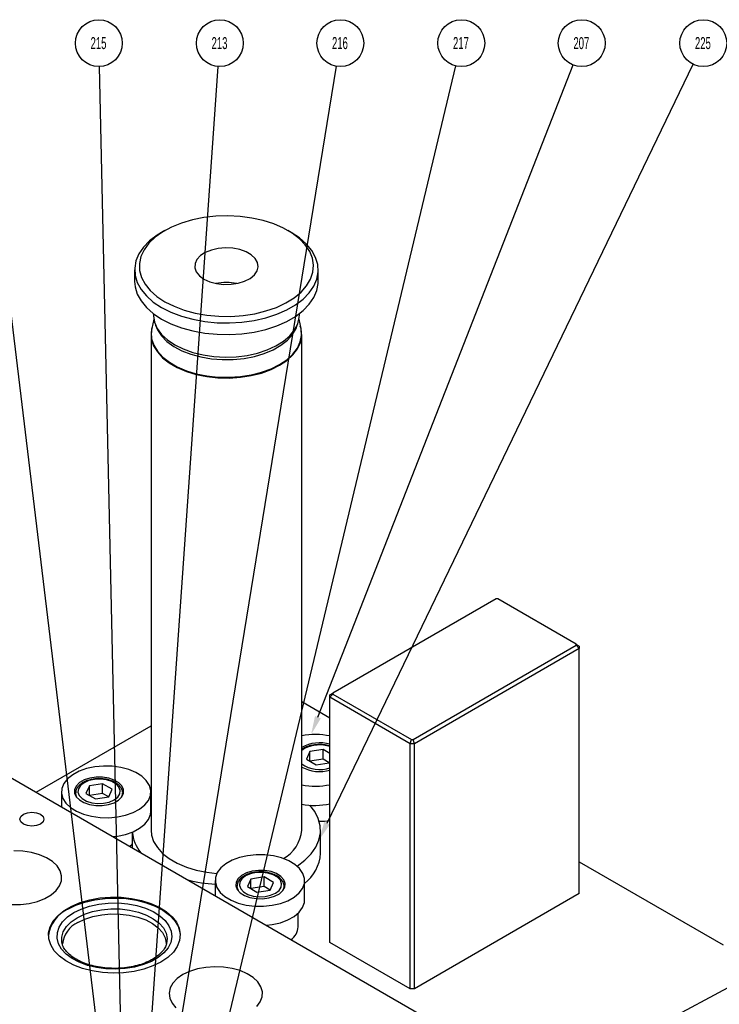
# Model space of a CAD drawing. Header units: inches. Extents: x 1880 to 2363, y -453 to -54.
# Tile 939 of 1056: x 2153 to 2159, y -421 to -413. Entities that reach past the tile are written whole.
import ezdxf

# ---------------------------------------------------------------- set-up
doc = ezdxf.new("R2010")
doc.units = ezdxf.units.IN
doc.header["$LTSCALE"] = 0.5
doc.header["$MEASUREMENT"] = 0
for name, color, linetype in [('DSS-M-S', 53, 'Continuous'), ('DST-M-S', 53, 'Continuous'), ('PAD-M-S', 135, 'Continuous'), ('SID-M-S', 105, 'Continuous'), ('SVF-M-S', 8, 'Continuous')]:
    doc.layers.add(name, color=color, linetype=linetype)
doc.styles.add('SLDTEXTSTYLE0', font='TXT', dxfattribs={"width": 0.595745})

msp = doc.modelspace()

# ---------------------------------------------------------------- linework, layer by layer
at = {"layer": 'DSS-M-S', "linetype": 'Continuous', "lineweight": 25}
for p, q in [((2154.76174, -414.7836), (2154.66026, -414.78667)), ((2154.86296, -414.78872), (2154.76174, -414.7836)), ((2154.3739, -414.84359), (2154.29066, -414.87724)), ((2154.46444, -414.81696), (2154.3739, -414.84359)), ((2154.56052, -414.79787), (2154.46444, -414.81696)), ((2154.66026, -414.78667), (2154.56052, -414.79787)), ((2154.96197, -414.80191), (2154.86296, -414.78872)), ((2155.05684, -414.82293), (2154.96197, -414.80191)), ((2155.14571, -414.85137), (2155.05684, -414.82293)), ((2155.22686, -414.88667), (2155.14571, -414.85137)), ((2154.17039, -414.94488), (2154.10707, -414.99308)), ((2154.21635, -414.91725), (2154.1524, -414.96283)), ((2154.20608, -414.92282), (2154.17039, -414.94488)), ((2154.23392, -414.90674), (2154.20608, -414.92282)), ((2154.29066, -414.87724), (2154.21635, -414.91725)), ((2155.29872, -414.92815), (2155.22686, -414.88667)), ((2155.29197, -414.92282), (2155.26413, -414.90674)), ((2155.36075, -414.96836), (2155.29197, -414.92282)), ((2155.35987, -414.975), (2155.29872, -414.92815)), ((2154.10707, -414.99308), (2154.05572, -415.04581)), ((2154.10006, -415.01312), (2154.06036, -415.06711)), ((2154.1524, -414.96283), (2154.10006, -415.01312)), ((2155.40913, -415.02631), (2155.35987, -414.975)), ((2155.41821, -415.01894), (2155.36075, -414.96836)), ((2155.44555, -415.08107), (2155.40913, -415.02631)), ((2155.46322, -415.07356), (2155.41821, -415.01894)), ((2154.01728, -415.10208), (2153.99247, -415.16085)), ((2154.05572, -415.04581), (2154.01728, -415.10208)), ((2154.06036, -415.06711), (2154.03406, -415.12378)), ((2154.57252, -415.08951), (2154.53154, -415.11609)), ((2154.62302, -415.0691), (2154.57252, -415.08951)), ((2154.68031, -415.05596), (2154.62302, -415.0691)), ((2154.7413, -415.0508), (2154.68031, -415.05596)), ((2154.80271, -415.0539), (2154.7413, -415.0508)), ((2154.86123, -415.06509), (2154.80271, -415.0539)), ((2154.9137, -415.08378), (2154.86123, -415.06509)), ((2154.95729, -415.10894), (2154.9137, -415.08378)), ((2154.98965, -415.13923), (2154.95729, -415.10894)), ((2155.4684, -415.13823), (2155.44555, -415.08107)), ((2155.49491, -415.13122), (2155.46322, -415.07356)), ((2153.99247, -415.16085), (2153.98176, -415.22102)), ((2154.03406, -415.12378), (2154.02168, -415.182)), ((2154.02168, -415.182), (2154.02345, -415.24065)), ((2154.48633, -415.18179), (2154.48454, -415.21736)), ((2154.50228, -415.14742), (2154.48633, -415.18179)), ((2154.53154, -415.11609), (2154.50228, -415.14742)), ((2155.00904, -415.17301), (2154.98965, -415.13923)), ((2155.01441, -415.20846), (2155.00904, -415.17301)), ((2155.47726, -415.19667), (2155.4684, -415.13823)), ((2155.47194, -415.25525), (2155.47726, -415.19667)), ((2155.51272, -415.19083), (2155.49491, -415.13122)), ((2155.51629, -415.25128), (2155.51272, -415.19083)), ((2153.98131, -415.23615), (2153.98131, -415.33259)), ((2153.98176, -415.22102), (2153.98533, -415.28147)), ((2154.02345, -415.24065), (2154.03935, -415.29859)), ((2154.48454, -415.21736), (2154.497, -415.25221)), ((2154.497, -415.25221), (2154.52305, -415.28447)), ((2154.94736, -415.3059), (2154.98272, -415.27675)), ((2154.98272, -415.27675), (2155.00548, -415.24367)), ((2155.00548, -415.24367), (2155.01441, -415.20846)), ((2155.45255, -415.31283), (2155.47194, -415.25525)), ((2155.50558, -415.31145), (2155.51629, -415.25128)), ((2155.51674, -415.33259), (2155.51674, -415.23615)), ((2153.98131, -415.33259), (2153.98533, -415.37792)), ((2153.98533, -415.28147), (2154.00314, -415.34108)), ((2154.00314, -415.34108), (2154.03484, -415.39874)), ((2154.03935, -415.29859), (2154.06906, -415.35469)), ((2154.06906, -415.35469), (2154.112, -415.40785)), ((2154.52305, -415.28447), (2154.56129, -415.31238)), ((2154.56129, -415.31238), (2154.60964, -415.33445)), ((2154.60964, -415.33445), (2154.66551, -415.34949)), ((2154.66551, -415.34949), (2154.72589, -415.35669)), ((2154.72589, -415.35669), (2154.7875, -415.35566)), ((2154.7875, -415.35566), (2154.84705, -415.34645)), ((2154.84705, -415.34645), (2154.90131, -415.32956)), ((2154.90131, -415.32956), (2154.94736, -415.3059)), ((2155.41947, -415.36829), (2155.45255, -415.31283)), ((2155.48077, -415.37022), (2155.50558, -415.31145)), ((2155.50558, -415.4079), (2155.51629, -415.34772)), ((2155.51629, -415.34772), (2155.51674, -415.33259)), ((2153.98533, -415.37792), (2154.00314, -415.43753)), ((2154.00314, -415.43753), (2154.03484, -415.49518)), ((2154.03484, -415.39874), (2154.07984, -415.45336)), ((2154.112, -415.40785), (2154.16734, -415.45705)), ((2155.31506, -415.46861), (2155.37334, -415.42056)), ((2155.37334, -415.42056), (2155.41947, -415.36829)), ((2155.39098, -415.47922), (2155.44233, -415.4265)), ((2155.44233, -415.4265), (2155.48077, -415.37022)), ((2155.48077, -415.46667), (2155.50558, -415.4079)), ((2154.03484, -415.49518), (2154.07984, -415.54981)), ((2154.07984, -415.45336), (2154.13731, -415.50394)), ((2154.13731, -415.50394), (2154.20617, -415.54954)), ((2154.16734, -415.45705), (2154.23401, -415.50132)), ((2154.23401, -415.50132), (2154.3107, -415.5398)), ((2155.16679, -415.54843), (2155.24576, -415.51151)), ((2155.24576, -415.51151), (2155.31506, -415.46861)), ((2155.32766, -415.52742), (2155.39098, -415.47922)), ((2155.39098, -415.57566), (2155.44233, -415.52294)), ((2155.44233, -415.52294), (2155.48077, -415.46667)), ((2154.07984, -415.54981), (2154.13731, -415.60039)), ((2154.13731, -415.60039), (2154.20617, -415.64598)), ((2154.13879, -415.60151), (2154.13879, -415.61227)), ((2154.20617, -415.54954), (2154.28514, -415.58929)), ((2154.28514, -415.58929), (2154.37276, -415.62247)), ((2154.3107, -415.5398), (2154.39592, -415.57175)), ((2154.39592, -415.57175), (2154.48801, -415.59654)), ((2154.48801, -415.59654), (2154.58518, -415.61369)), ((2154.888, -415.61674), (2154.98615, -415.60156)), ((2154.98615, -415.60156), (2155.07969, -415.57864)), ((2155.07875, -415.63639), (2155.17008, -415.60674)), ((2155.07969, -415.57864), (2155.16679, -415.54843)), ((2155.17008, -415.60674), (2155.25357, -415.57019)), ((2155.25357, -415.57019), (2155.32766, -415.52742)), ((2155.32766, -415.62386), (2155.39098, -415.57566)), ((2155.35926, -415.61227), (2155.35926, -415.60151)), ((2154.13879, -415.61227), (2154.1389, -415.61902)), ((2154.1389, -415.61902), (2154.14784, -415.67271)), ((2154.14784, -415.67271), (2154.17086, -415.72498)), ((2154.20617, -415.64598), (2154.28514, -415.68573)), ((2154.28514, -415.68573), (2154.37276, -415.71891)), ((2154.37276, -415.62247), (2154.46739, -415.64844)), ((2154.46739, -415.64844), (2154.56726, -415.66674)), ((2154.56726, -415.66674), (2154.67052, -415.67702)), ((2154.58518, -415.61369), (2154.68555, -415.62287)), ((2154.67052, -415.67702), (2154.77524, -415.67909)), ((2154.68555, -415.62287), (2154.78714, -415.62389)), ((2154.77524, -415.67909), (2154.87947, -415.6729)), ((2154.78714, -415.62389), (2154.888, -415.61674)), ((2154.87947, -415.6729), (2154.98127, -415.65858)), ((2154.98127, -415.65858), (2155.07875, -415.63639)), ((2155.17008, -415.70318), (2155.25357, -415.66663)), ((2155.25357, -415.66663), (2155.32766, -415.62386)), ((2155.31929, -415.73768), (2155.34576, -415.68596)), ((2155.34576, -415.68596), (2155.35825, -415.63251)), ((2155.35825, -415.63251), (2155.35926, -415.61227)), ((2154.17086, -415.72498), (2154.20744, -415.77461)), ((2154.37276, -415.71891), (2154.46739, -415.74489)), ((2154.46739, -415.74489), (2154.56726, -415.76319)), ((2154.56726, -415.76319), (2154.67052, -415.77346)), ((2154.67052, -415.77346), (2154.77524, -415.77553)), ((2154.77524, -415.77553), (2154.87947, -415.76934)), ((2154.87947, -415.76934), (2154.98127, -415.75502)), ((2154.98127, -415.75502), (2155.07875, -415.73283)), ((2155.07875, -415.73283), (2155.17008, -415.70318)), ((2155.27944, -415.78646), (2155.31929, -415.73768)), ((2154.20744, -415.77461), (2154.25671, -415.82043)), ((2154.25671, -415.82043), (2154.31752, -415.86138)), ((2155.16368, -415.87073), (2155.22717, -415.83116)), ((2155.22717, -415.83116), (2155.27944, -415.78646)), ((2154.31752, -415.86138), (2154.38845, -415.89648)), ((2154.38845, -415.89648), (2154.46783, -415.92493)), ((2154.46783, -415.92493), (2154.55379, -415.94604)), ((2154.92197, -415.95011), (2155.00927, -415.93091)), ((2155.00927, -415.93091), (2155.09048, -415.90425)), ((2155.09048, -415.90425), (2155.16368, -415.87073)), ((2154.55379, -415.94604), (2154.64434, -415.95933)), ((2154.64434, -415.95933), (2154.73734, -415.96449)), ((2154.73734, -415.96449), (2154.83061, -415.96139)), ((2154.83061, -415.96139), (2154.92197, -415.95011))]:
    msp.add_line(p, q, dxfattribs=at)
msp.add_arc((2154.74903, -415.78854), 0.44853, 78.722027, 101.277973, dxfattribs=at)
at = {"layer": 'DST-M-S', "linetype": 'Continuous', "lineweight": 25}
for p, q in [((2157.00444, -417.98596), (2155.64023, -418.7735)), ((2157.01909, -417.98596), (2157.00444, -417.98596)), ((2157.6762, -418.3653), (2157.01909, -417.98596)), ((2156.31198, -419.1613), (2157.6762, -418.37375)), ((2157.7012, -418.40014), (2156.32234, -419.19614)), ((2157.6762, -418.37375), (2157.6762, -418.3653)), ((2157.6762, -418.3653), (2157.7012, -418.37973)), ((2157.6762, -418.37375), (2157.7012, -418.40014)), ((2157.7012, -418.37973), (2157.7012, -418.40014)), ((2157.7012, -420.44966), (2157.7012, -418.40014)), ((2155.61523, -418.78794), (2155.64023, -418.7735)), ((2155.61523, -418.80835), (2155.64023, -418.78196)), ((2155.61523, -418.80835), (2155.61523, -418.78794)), ((2156.28698, -419.19614), (2155.61523, -418.80835)), ((2155.61523, -420.85787), (2155.61523, -418.80835)), ((2155.64023, -418.7735), (2155.64023, -418.78196)), ((2155.64023, -418.78196), (2156.29734, -419.1613)), ((2155.37895, -418.84372), (2155.61523, -418.98013)), ((2153.15818, -419.60256), (2154.1191, -419.04782)), ((2156.28698, -419.19614), (2156.29734, -419.1613)), ((2156.32234, -419.19614), (2156.28698, -419.19614)), ((2156.28698, -421.24566), (2156.28698, -419.19614)), ((2156.29734, -419.1613), (2156.31198, -419.1613)), ((2156.32234, -419.19614), (2156.31198, -419.1613)), ((2156.32234, -421.24566), (2156.32234, -419.19614)), ((2157.7012, -420.18433), (2158.90328, -420.87828)), ((2157.7012, -420.44966), (2156.32234, -421.24566)), ((2156.28698, -421.24566), (2155.61523, -420.85787)), ((2156.32234, -421.24566), (2156.28698, -421.24566))]:
    msp.add_line(p, q, dxfattribs=at)
at = {"layer": 'PAD-M-S', "linetype": 'Continuous', "lineweight": 25}
for p, q in [((2152.62771, -419.29632), (2160.75943, -423.99067)), ((2153.02218, -419.82698), (2153.02983, -419.80478)), ((2153.02983, -419.80478), (2153.05162, -419.78596)), ((2153.05162, -419.78596), (2153.08422, -419.77338)), ((2153.08422, -419.77338), (2153.12268, -419.76897)), ((2153.12268, -419.76897), (2153.16114, -419.77338)), ((2153.16114, -419.77338), (2153.19374, -419.78596)), ((2153.19374, -419.78596), (2153.21553, -419.80478)), ((2153.21553, -419.80478), (2153.22318, -419.82698)), ((2153.02983, -419.84919), (2153.02218, -419.82698)), ((2153.05162, -419.86801), (2153.02983, -419.84919)), ((2153.08422, -419.88059), (2153.05162, -419.86801)), ((2153.12268, -419.885), (2153.08422, -419.88059)), ((2153.16114, -419.88059), (2153.12268, -419.885)), ((2153.19374, -419.86801), (2153.16114, -419.88059)), ((2153.21553, -419.84919), (2153.19374, -419.86801)), ((2153.22318, -419.82698), (2153.21553, -419.84919)), ((2153.04604, -420.09445), (2152.97196, -420.09139)), ((2153.11777, -420.10554), (2153.04604, -420.09445)), ((2153.18457, -420.12428), (2153.11777, -420.10554)), ((2153.24402, -420.14997), (2153.18457, -420.12428)), ((2153.29397, -420.18169), (2153.24402, -420.14997)), ((2153.33262, -420.2183), (2153.29397, -420.18169)), ((2153.35857, -420.25846), (2153.33262, -420.2183)), ((2153.37089, -420.30074), (2153.35857, -420.25846)), ((2153.36912, -420.3436), (2153.37089, -420.30074)), ((2153.35334, -420.38549), (2153.36912, -420.3436)), ((2153.22997, -420.49072), (2153.28248, -420.4604)), ((2153.28248, -420.4604), (2153.3241, -420.4249)), ((2153.3241, -420.4249), (2153.35334, -420.38549)), ((2152.95339, -420.54176), (2153.02763, -420.54074)), ((2153.02763, -420.54074), (2153.1002, -420.53162)), ((2153.1002, -420.53162), (2153.16847, -420.51475)), ((2153.16847, -420.51475), (2153.22997, -420.49072)), ((2153.45499, -420.5541), (2153.52696, -420.52417)), ((2153.52696, -420.52417), (2153.60632, -420.50129)), ((2153.60632, -420.50129), (2153.69101, -420.48605)), ((2153.69101, -420.48605), (2153.77883, -420.47886)), ((2153.77883, -420.47886), (2153.86751, -420.47989)), ((2153.86751, -420.47989), (2153.95477, -420.48912)), ((2153.95477, -420.48912), (2154.03832, -420.50631)), ((2154.03832, -420.50631), (2154.11602, -420.53102)), ((2154.11602, -420.53102), (2154.18584, -420.5626)), ((2153.34042, -420.63186), (2153.39227, -420.59031)), ((2153.39227, -420.59031), (2153.45499, -420.5541)), ((2154.18584, -420.5626), (2154.24599, -420.60024)), ((2154.24599, -420.60024), (2154.2949, -420.64296)), ((2153.2744, -420.72656), (2153.30079, -420.67767)), ((2153.30079, -420.67767), (2153.34042, -420.63186)), ((2154.2949, -420.64296), (2154.3313, -420.68965)), ((2154.3313, -420.68965), (2154.35426, -420.73911)), ((2153.26193, -420.77726), (2153.2744, -420.72656)), ((2153.26372, -420.82845), (2153.26193, -420.77726)), ((2154.35426, -420.73911), (2154.36318, -420.79006)), ((2154.36318, -420.79006), (2154.35782, -420.84118)), ((2153.27971, -420.87882), (2153.26372, -420.82845)), ((2154.35782, -420.84118), (2154.33833, -420.89113)), ((2153.30949, -420.92706), (2153.27971, -420.87882)), ((2153.35228, -420.97191), (2153.30949, -420.92706)), ((2154.30521, -420.93864), (2154.25933, -420.98246)), ((2154.33833, -420.89113), (2154.30521, -420.93864)), ((2153.40699, -421.01222), (2153.35228, -420.97191)), ((2153.47219, -421.04694), (2153.40699, -421.01222)), ((2154.20185, -421.02146), (2154.13429, -421.05464)), ((2154.25933, -420.98246), (2154.20185, -421.02146)), ((2153.54619, -421.07518), (2153.47219, -421.04694)), ((2153.62708, -421.09619), (2153.54619, -421.07518)), ((2153.71276, -421.10945), (2153.62708, -421.09619)), ((2153.80101, -421.11459), (2153.71276, -421.10945)), ((2153.88955, -421.1115), (2153.80101, -421.11459)), ((2153.97609, -421.10025), (2153.88955, -421.1115)), ((2154.05838, -421.08113), (2153.97609, -421.10025)), ((2154.13429, -421.05464), (2154.05838, -421.08113)), ((2154.44169, -421.09956), (2154.38442, -421.12686)), ((2154.50687, -421.07902), (2154.44169, -421.09956)), ((2154.5776, -421.06596), (2154.50687, -421.07902)), ((2154.65134, -421.06087), (2154.5776, -421.06596)), ((2154.72541, -421.06393), (2154.65134, -421.06087)), ((2154.79715, -421.07503), (2154.72541, -421.06393)), ((2154.86394, -421.09376), (2154.79715, -421.07503)), ((2154.9234, -421.11945), (2154.86394, -421.09376)), ((2154.97335, -421.15118), (2154.9234, -421.11945)), ((2154.30155, -421.19754), (2154.27894, -421.23838)), ((2154.33714, -421.15992), (2154.30155, -421.19754)), ((2154.38442, -421.12686), (2154.33714, -421.15992)), ((2155.012, -421.18778), (2154.97335, -421.15118)), ((2155.03795, -421.22795), (2155.012, -421.18778)), ((2154.27894, -421.23838), (2154.27012, -421.28095)), ((2154.27012, -421.28095), (2154.27542, -421.32371)), ((2155.05027, -421.27023), (2155.03795, -421.22795)), ((2155.0485, -421.31309), (2155.05027, -421.27023)), ((2154.27542, -421.32371), (2154.29464, -421.36512)), ((2154.29464, -421.36512), (2154.32709, -421.40368)), ((2155.00348, -421.39439), (2155.03271, -421.35498)), ((2155.03271, -421.35498), (2155.0485, -421.31309))]:
    msp.add_line(p, q, dxfattribs=at)
at = {"layer": 'SID-M-S'}
for p, q in [((2153.74, -422.15735), (2152.69822, -413.53414)), ((2153.88194, -422.23894), (2153.68657, -413.53551)), ((2154.11628, -421.61453), (2154.68063, -413.53508)), ((2154.30036, -421.93369), (2155.6702, -413.533)), ((2154.63179, -422.06017), (2156.66834, -413.5302)), ((2155.51441, -418.97509), (2157.64985, -413.52206)), ((2155.59154, -419.86074), (2158.6529, -413.51608)), ((2156.05342, -422.78717), (2164.07166, -418.47894))]:
    msp.add_line(p, q, dxfattribs=at)
at = {"layer": 'SID-M-S', "color": 0}
for centre in [(2153.68217, -413.33956), (2154.69428, -413.33956), (2155.70175, -413.33956), (2156.71386, -413.33956), (2157.72132, -413.33956), (2158.73807, -413.33956)]:
    msp.add_circle(centre, 0.196, dxfattribs=at)
at = {"layer": 'SID-M-S'}
for points in [[(2155.53862, -418.98457), (2155.45752, -419.12035), (2155.53862, -418.98457), (2155.4902, -418.96561)], [(2155.61496, -419.87204), (2155.52375, -420.00124), (2155.61496, -419.87204), (2155.56813, -419.84944)]]:
    msp.add_solid(points, dxfattribs=at)
at = {"layer": 'SVF-M-S', "linetype": 'Continuous', "lineweight": 25}
for p, q in [((2154.14168, -415.64653), (2154.12461, -415.72495)), ((2155.37344, -415.72495), (2155.35637, -415.64653)), ((2154.11954, -415.76223), (2154.1191, -415.77582)), ((2154.11973, -415.75958), (2154.11954, -415.76223)), ((2154.12461, -415.72495), (2154.12014, -415.75666)), ((2154.12014, -415.75666), (2154.12366, -415.81092)), ((2154.15633, -415.69612), (2154.17272, -415.73716)), ((2154.17272, -415.73716), (2154.20547, -415.78679)), ((2155.302, -415.77466), (2155.33144, -415.72434)), ((2155.33144, -415.72434), (2155.34172, -415.69612)), ((2155.37439, -415.72956), (2155.37344, -415.72495)), ((2155.37791, -415.78383), (2155.37439, -415.72956)), ((2154.1191, -415.77582), (2154.1191, -419.92001)), ((2154.1191, -415.77582), (2154.12307, -415.81654)), ((2154.12307, -415.81654), (2154.14057, -415.86994)), ((2154.12366, -415.81092), (2154.14115, -415.86427)), ((2154.20547, -415.78679), (2154.25096, -415.83296)), ((2154.25096, -415.83296), (2154.30813, -415.87457)), ((2155.20524, -415.86465), (2155.2596, -415.8218)), ((2155.2596, -415.8218), (2155.302, -415.77466)), ((2155.34303, -415.89023), (2155.36738, -415.83778)), ((2155.3436, -415.89593), (2155.36796, -415.84343)), ((2155.36738, -415.83778), (2155.37791, -415.78383)), ((2155.36796, -415.84343), (2155.37851, -415.78942)), ((2155.37851, -415.78942), (2155.37875, -415.78499)), ((2155.37875, -415.78499), (2155.37895, -415.77582)), ((2155.37895, -419.92001), (2155.37895, -415.77582)), ((2154.14057, -415.86994), (2154.17166, -415.92124)), ((2154.14115, -415.86427), (2154.17221, -415.91552)), ((2154.17166, -415.92124), (2154.21566, -415.96929)), ((2154.17221, -415.91552), (2154.21616, -415.96353)), ((2154.30813, -415.87457), (2154.37563, -415.91066)), ((2154.37563, -415.91066), (2154.45188, -415.94038)), ((2154.98431, -415.95807), (2155.06596, -415.93359)), ((2155.06596, -415.93359), (2155.14018, -415.90221)), ((2155.14018, -415.90221), (2155.20524, -415.86465)), ((2155.30542, -415.94), (2155.34303, -415.89023)), ((2155.30595, -415.94574), (2155.3436, -415.89593)), ((2154.21566, -415.96929), (2154.27156, -416.01302)), ((2154.21616, -415.96353), (2154.27202, -416.00722)), ((2154.27156, -416.01302), (2154.33814, -416.05146)), ((2154.27202, -416.00722), (2154.33853, -416.04561)), ((2154.45188, -415.94038), (2154.5351, -415.96303)), ((2154.5351, -415.96303), (2154.62333, -415.97809)), ((2154.62333, -415.97809), (2154.71451, -415.98519)), ((2154.71451, -415.98519), (2154.8065, -415.98417)), ((2154.8065, -415.98417), (2154.89714, -415.97506)), ((2154.89714, -415.97506), (2154.98431, -415.95807)), ((2155.19402, -416.02713), (2155.25538, -415.98598)), ((2155.19445, -416.03296), (2155.25586, -415.99176)), ((2155.25538, -415.98598), (2155.30542, -415.94)), ((2155.25586, -415.99176), (2155.30595, -415.94574)), ((2154.33814, -416.05146), (2154.41389, -416.08373)), ((2154.33853, -416.04561), (2154.41421, -416.07786)), ((2154.41389, -416.08373), (2154.49712, -416.10913)), ((2154.41421, -416.07786), (2154.49736, -416.10323)), ((2154.95688, -416.11315), (2155.04309, -416.09144)), ((2154.95708, -416.11906), (2155.04337, -416.09733)), ((2155.04309, -416.09144), (2155.12273, -416.06255)), ((2155.04337, -416.09733), (2155.12309, -416.06841)), ((2155.12273, -416.06255), (2155.19402, -416.02713)), ((2155.12309, -416.06841), (2155.19445, -416.03296)), ((2154.49712, -416.10913), (2154.58599, -416.12708)), ((2154.49736, -416.10323), (2154.58614, -416.12116)), ((2154.58599, -416.12708), (2154.6785, -416.13718)), ((2154.58614, -416.12116), (2154.67856, -416.13126)), ((2154.6785, -416.13718), (2154.77258, -416.13921)), ((2154.67856, -416.13126), (2154.77256, -416.13329)), ((2154.77256, -416.13329), (2154.86602, -416.12721)), ((2154.77258, -416.13921), (2154.86614, -416.13313)), ((2154.86602, -416.12721), (2154.95688, -416.11315)), ((2154.86614, -416.13313), (2154.95708, -416.11906)), ((2155.3934, -419.23599), (2155.37895, -419.24558)), ((2155.40324, -419.23696), (2155.37895, -419.25447)), ((2155.44815, -419.26289), (2155.41873, -419.32627)), ((2155.55793, -419.24591), (2155.44815, -419.26289)), ((2155.44815, -419.34325), (2155.44815, -419.26289)), ((2155.61523, -419.27899), (2155.55793, -419.24591)), ((2155.55793, -419.32628), (2155.55793, -419.24591)), ((2153.64808, -419.39033), (2153.5793, -419.405)), ((2153.72049, -419.38368), (2153.64808, -419.39033)), ((2153.79375, -419.38532), (2153.72049, -419.38368)), ((2153.86505, -419.39518), (2153.79375, -419.38532)), ((2153.93166, -419.41287), (2153.86505, -419.39518)), ((2155.41873, -419.32627), (2155.4991, -419.37266)), ((2155.55793, -419.32628), (2155.44817, -419.34326)), ((2155.4991, -419.37266), (2155.60888, -419.35568)), ((2155.60886, -419.35568), (2155.55793, -419.32628)), ((2155.60888, -419.35568), (2155.61523, -419.34199)), ((2153.463, -419.45589), (2153.41994, -419.49015)), ((2153.51681, -419.42714), (2153.463, -419.45589)), ((2153.5793, -419.405), (2153.51681, -419.42714)), ((2153.65847, -419.47617), (2153.60626, -419.48406)), ((2153.71242, -419.47636), (2153.65847, -419.47617)), ((2153.76446, -419.4846), (2153.71242, -419.47636)), ((2153.991, -419.43773), (2153.93166, -419.41287)), ((2154.0408, -419.4688), (2153.991, -419.43773)), ((2154.07915, -419.50487), (2154.0408, -419.4688)), ((2153.38928, -419.5286), (2153.37221, -419.56976)), ((2153.41994, -419.49015), (2153.38928, -419.5286)), ((2153.49374, -419.54825), (2153.47946, -419.57829)), ((2153.521, -419.52137), (2153.49374, -419.54825)), ((2153.52873, -419.54555), (2153.51111, -419.57283)), ((2153.55938, -419.49947), (2153.521, -419.52137)), ((2153.55895, -419.52225), (2153.52873, -419.54555)), ((2153.59932, -419.5048), (2153.55895, -419.52225)), ((2153.60626, -419.48406), (2153.55938, -419.49947)), ((2153.60386, -419.54817), (2153.57445, -419.61155)), ((2153.64657, -419.49463), (2153.59932, -419.5048)), ((2153.71364, -419.53119), (2153.60386, -419.54817)), ((2153.60386, -419.62853), (2153.60386, -419.54817)), ((2153.69686, -419.49255), (2153.64657, -419.49463)), ((2153.74614, -419.49874), (2153.69686, -419.49255)), ((2153.794, -419.57758), (2153.71364, -419.53119)), ((2153.71364, -419.61156), (2153.71364, -419.53119)), ((2153.7904, -419.51269), (2153.74614, -419.49874)), ((2153.81102, -419.50034), (2153.76446, -419.4846)), ((2153.82605, -419.53327), (2153.7904, -419.51269)), ((2153.84895, -419.52249), (2153.81102, -419.50034)), ((2153.85022, -419.55882), (2153.82605, -419.53327)), ((2153.87565, -419.54956), (2153.84895, -419.52249)), ((2153.86094, -419.58727), (2153.85022, -419.55882)), ((2153.88931, -419.57969), (2153.87565, -419.54956)), ((2154.10457, -419.54457), (2154.07915, -419.50487)), ((2154.11608, -419.58638), (2154.10457, -419.54457)), ((2153.36871, -419.59922), (2153.36871, -419.72409)), ((2153.37221, -419.56976), (2153.36937, -419.61206)), ((2153.36937, -419.61206), (2153.38089, -419.65386)), ((2153.47946, -419.57829), (2153.47914, -419.60944)), ((2153.47914, -419.60944), (2153.4928, -419.63957)), ((2153.48737, -419.61064), (2153.48737, -419.63095)), ((2153.4874, -419.60868), (2153.48749, -419.61452)), ((2153.48749, -419.61452), (2153.49593, -419.64378)), ((2153.4928, -419.63957), (2153.5195, -419.66664)), ((2153.51111, -419.57283), (2153.50751, -419.60186)), ((2153.50751, -419.60186), (2153.51823, -419.63031)), ((2153.51823, -419.63031), (2153.5424, -419.65586)), ((2153.57445, -419.61155), (2153.65481, -419.65794)), ((2153.71364, -419.61156), (2153.60388, -419.62854)), ((2153.65481, -419.65794), (2153.76459, -419.64096)), ((2153.76457, -419.64096), (2153.71364, -419.61156)), ((2153.76459, -419.64096), (2153.794, -419.57758)), ((2153.83972, -419.64358), (2153.85734, -419.61631)), ((2153.84746, -419.66777), (2153.87471, -419.64088)), ((2153.85734, -419.61631), (2153.86094, -419.58727)), ((2153.87252, -419.64378), (2153.88004, -419.62226)), ((2153.87471, -419.64088), (2153.88899, -419.61084)), ((2153.88004, -419.62226), (2153.88091, -419.61525)), ((2153.88091, -419.61525), (2153.88108, -419.61064)), ((2153.88108, -419.63095), (2153.88108, -419.61064)), ((2153.88899, -419.61084), (2153.88931, -419.57969)), ((2154.09617, -419.66983), (2154.11325, -419.62867)), ((2154.11325, -419.62867), (2154.11608, -419.58638)), ((2154.11674, -419.75995), (2154.11674, -419.59922)), ((2153.38089, -419.65386), (2153.40631, -419.69356)), ((2153.40631, -419.69356), (2153.44465, -419.72964)), ((2153.5195, -419.66664), (2153.55743, -419.6888)), ((2153.5424, -419.65586), (2153.57805, -419.67644)), ((2153.55743, -419.6888), (2153.60399, -419.70453)), ((2153.57805, -419.67644), (2153.62231, -419.69039)), ((2153.60399, -419.70453), (2153.65603, -419.71277)), ((2153.62231, -419.69039), (2153.67159, -419.69658)), ((2153.65603, -419.71277), (2153.70999, -419.71296)), ((2153.67159, -419.69658), (2153.72188, -419.6945)), ((2153.70999, -419.71296), (2153.76219, -419.70507)), ((2153.72188, -419.6945), (2153.76913, -419.68433)), ((2153.76219, -419.70507), (2153.80908, -419.68966)), ((2153.76913, -419.68433), (2153.8095, -419.66689)), ((2153.80908, -419.68966), (2153.84746, -419.66777)), ((2153.8095, -419.66689), (2153.83972, -419.64358)), ((2154.02246, -419.74254), (2154.06552, -419.70828)), ((2154.06552, -419.70828), (2154.09617, -419.66983)), ((2155.48844, -419.76375), (2155.44795, -419.71066)), ((2153.44465, -419.72964), (2153.49446, -419.7607)), ((2153.49446, -419.7607), (2153.5538, -419.78556)), ((2153.5538, -419.78556), (2153.6204, -419.80326)), ((2153.6204, -419.80326), (2153.69171, -419.81311)), ((2153.83738, -419.8081), (2153.90615, -419.79343)), ((2153.90615, -419.79343), (2153.96865, -419.77129)), ((2153.96865, -419.77129), (2154.02246, -419.74254)), ((2154.09617, -419.83057), (2154.11325, -419.78941)), ((2154.11325, -419.78941), (2154.11674, -419.75995)), ((2155.51792, -419.82204), (2155.48844, -419.76375)), ((2153.69171, -419.81311), (2153.76497, -419.81475)), ((2153.76497, -419.81475), (2153.83738, -419.8081)), ((2154.02246, -419.90328), (2154.06552, -419.86902)), ((2154.06552, -419.86902), (2154.09617, -419.83057)), ((2155.53368, -419.88207), (2155.51792, -419.82204)), ((2155.53544, -419.94279), (2155.53368, -419.88207)), ((2153.80038, -419.97329), (2153.83738, -419.96884)), ((2153.83738, -419.96884), (2153.90615, -419.95417)), ((2153.90615, -419.95417), (2153.96865, -419.93203)), ((2153.96162, -419.93503), (2153.96162, -420.06637)), ((2153.96865, -419.93203), (2154.02246, -419.90328)), ((2154.1191, -419.92001), (2154.12307, -419.96072)), ((2154.12307, -419.96072), (2154.14057, -420.01413)), ((2155.52316, -420.00309), (2155.53544, -419.94279)), ((2155.53643, -420.11289), (2155.53643, -419.92001)), ((2153.94029, -420.05406), (2153.95818, -420.0379)), ((2153.95818, -420.0379), (2153.96162, -420.0343)), ((2154.14057, -420.01413), (2154.17166, -420.06543)), ((2155.49707, -420.06192), (2155.52316, -420.00309)), ((2154.17166, -420.06543), (2154.21566, -420.11348)), ((2154.21566, -420.11348), (2154.27156, -420.15721)), ((2154.92598, -420.1325), (2154.85785, -420.14813)), ((2154.99809, -420.12484), (2154.92598, -420.1325)), ((2155.0714, -420.12545), (2154.99809, -420.12484)), ((2155.1431, -420.1343), (2155.0714, -420.12545)), ((2155.21043, -420.15106), (2155.1431, -420.1343)), ((2155.40555, -420.17097), (2155.45763, -420.11821)), ((2155.45763, -420.11821), (2155.49707, -420.06192)), ((2154.27156, -420.15721), (2154.33814, -420.19564)), ((2154.33814, -420.19564), (2154.41389, -420.22792)), ((2154.74372, -420.20064), (2154.70211, -420.23549)), ((2154.7963, -420.17114), (2154.74372, -420.20064)), ((2154.85785, -420.14813), (2154.7963, -420.17114)), ((2155.2708, -420.17508), (2155.21043, -420.15106)), ((2155.3219, -420.20544), (2155.2708, -420.17508)), ((2155.36175, -420.24096), (2155.3219, -420.20544)), ((2155.34175, -420.21924), (2155.40555, -420.17097)), ((2154.41389, -420.22792), (2154.49712, -420.25331)), ((2154.49712, -420.25331), (2154.58599, -420.27126)), ((2154.58599, -420.27126), (2154.66973, -420.28076)), ((2154.67308, -420.27436), (2154.65775, -420.31575)), ((2154.70211, -420.23549), (2154.67308, -420.27436)), ((2154.87646, -420.29695), (2154.84731, -420.32317)), ((2154.91637, -420.27599), (2154.87646, -420.29695)), ((2154.94943, -420.2842), (2154.90906, -420.30165)), ((2154.96432, -420.2617), (2154.91637, -420.27599)), ((2154.99668, -420.27403), (2154.94943, -420.2842)), ((2155.01704, -420.25507), (2154.96432, -420.2617)), ((2155.04698, -420.27195), (2154.99668, -420.27403)), ((2155.07094, -420.25653), (2155.01704, -420.25507)), ((2155.09625, -420.27814), (2155.04698, -420.27195)), ((2155.12234, -420.266), (2155.07094, -420.25653)), ((2155.14051, -420.29209), (2155.09625, -420.27814)), ((2155.16775, -420.28283), (2155.12234, -420.266)), ((2155.17617, -420.31268), (2155.14051, -420.29209)), ((2155.20406, -420.30587), (2155.16775, -420.28283)), ((2155.34045, -420.2201), (2155.34175, -420.21924)), ((2155.38883, -420.2803), (2155.36175, -420.24096)), ((2155.4021, -420.32193), (2155.38883, -420.2803)), ((2154.65538, -420.34), (2154.65538, -420.46687)), ((2154.65775, -420.31575), (2154.65669, -420.35807)), ((2154.65669, -420.35807), (2154.66996, -420.3997)), ((2154.83091, -420.35284), (2154.82837, -420.38396)), ((2154.84731, -420.32317), (2154.83091, -420.35284)), ((2154.86122, -420.35223), (2154.85762, -420.38127)), ((2154.85762, -420.38127), (2154.86834, -420.40971)), ((2154.87884, -420.32495), (2154.86122, -420.35223)), ((2154.90906, -420.30165), (2154.87884, -420.32495)), ((2154.95397, -420.32758), (2154.92456, -420.39095)), ((2155.06375, -420.3106), (2154.95397, -420.32758)), ((2154.95397, -420.40793), (2154.95397, -420.32758)), ((2155.14412, -420.35699), (2155.06375, -420.3106)), ((2155.06375, -420.39096), (2155.06375, -420.3106)), ((2155.1147, -420.42036), (2155.14412, -420.35699)), ((2155.20033, -420.33823), (2155.17617, -420.31268)), ((2155.21105, -420.36667), (2155.20033, -420.33823)), ((2155.22881, -420.33355), (2155.20406, -420.30587)), ((2155.20745, -420.39571), (2155.21105, -420.36667)), ((2155.24031, -420.36398), (2155.22881, -420.33355)), ((2155.23776, -420.3951), (2155.24031, -420.36398)), ((2155.38571, -420.40564), (2155.40104, -420.36425)), ((2155.40104, -420.36425), (2155.4021, -420.32193)), ((2155.40341, -420.50073), (2155.40341, -420.34)), ((2154.66996, -420.3997), (2154.69704, -420.43903)), ((2154.69704, -420.43903), (2154.73689, -420.47456)), ((2154.82837, -420.38396), (2154.83987, -420.41439)), ((2154.83749, -420.39004), (2154.83749, -420.41035)), ((2154.83752, -420.38808), (2154.8376, -420.39392)), ((2154.8376, -420.39392), (2154.84604, -420.42318)), ((2154.83987, -420.41439), (2154.86461, -420.44207)), ((2154.86461, -420.44207), (2154.90093, -420.46511)), ((2154.86834, -420.40971), (2154.89251, -420.43526)), ((2154.89251, -420.43526), (2154.92817, -420.45584)), ((2154.90093, -420.46511), (2154.94634, -420.48194)), ((2154.92456, -420.39095), (2155.00492, -420.43734)), ((2154.92817, -420.45584), (2154.97242, -420.4698)), ((2155.06375, -420.39096), (2154.95399, -420.40794)), ((2155.00492, -420.43734), (2155.1147, -420.42036)), ((2155.11468, -420.42036), (2155.06375, -420.39096)), ((2155.072, -420.47391), (2155.11924, -420.46373)), ((2155.11924, -420.46373), (2155.15961, -420.44629)), ((2155.1523, -420.47195), (2155.19221, -420.45098)), ((2155.15961, -420.44629), (2155.18983, -420.42298)), ((2155.18983, -420.42298), (2155.20745, -420.39571)), ((2155.19221, -420.45098), (2155.22136, -420.42477)), ((2155.22136, -420.42477), (2155.23776, -420.3951)), ((2155.22263, -420.42318), (2155.23016, -420.40166)), ((2155.23016, -420.40166), (2155.23103, -420.39465)), ((2155.23103, -420.39465), (2155.23119, -420.39004)), ((2155.23119, -420.41035), (2155.23119, -420.39004)), ((2155.31507, -420.47936), (2155.35668, -420.44451)), ((2155.35668, -420.44451), (2155.38571, -420.40564)), ((2153.42237, -420.57964), (2153.48993, -420.54646)), ((2153.48993, -420.54646), (2153.56584, -420.51997)), ((2153.56584, -420.51997), (2153.64813, -420.50085)), ((2153.60516, -420.55462), (2153.68133, -420.53803)), ((2153.64813, -420.50085), (2153.73467, -420.4896)), ((2153.68133, -420.53803), (2153.76126, -420.5291)), ((2153.73467, -420.4896), (2153.82321, -420.48651)), ((2153.76126, -420.5291), (2153.84265, -420.5281)), ((2153.82321, -420.48651), (2153.91146, -420.49166)), ((2153.84265, -420.5281), (2153.92317, -420.53506)), ((2153.91146, -420.49166), (2153.99714, -420.50491)), ((2153.92317, -420.53506), (2154.00049, -420.54977)), ((2153.99714, -420.50491), (2154.07803, -420.52593)), ((2154.07803, -420.52593), (2154.15203, -420.55416)), ((2154.73689, -420.47456), (2154.78799, -420.50491)), ((2154.78799, -420.50491), (2154.84836, -420.52893)), ((2154.84836, -420.52893), (2154.91569, -420.54569)), ((2154.91569, -420.54569), (2154.98739, -420.55455)), ((2154.94634, -420.48194), (2154.99774, -420.4914)), ((2154.97242, -420.4698), (2155.0217, -420.47598)), ((2154.99774, -420.4914), (2155.05164, -420.49287)), ((2155.0217, -420.47598), (2155.072, -420.47391)), ((2155.05164, -420.49287), (2155.10436, -420.48624)), ((2155.0607, -420.55515), (2155.13281, -420.54749)), ((2155.10436, -420.48624), (2155.1523, -420.47195)), ((2155.13281, -420.54749), (2155.20094, -420.53186)), ((2155.20094, -420.53186), (2155.26249, -420.50885)), ((2155.26249, -420.50885), (2155.31507, -420.47936)), ((2155.38571, -420.56637), (2155.40104, -420.52498)), ((2155.40104, -420.52498), (2155.40341, -420.50073)), ((2153.42023, -420.64463), (2153.4727, -420.6087)), ((2153.4727, -420.6087), (2153.53495, -420.57841)), ((2153.50012, -420.65109), (2153.56084, -420.62183)), ((2153.53495, -420.57841), (2153.60516, -420.55462)), ((2153.56084, -420.62183), (2153.62964, -420.59929)), ((2153.62964, -420.59929), (2153.7043, -420.58421)), ((2153.63301, -420.6413), (2153.70629, -420.6265)), ((2153.7043, -420.58421), (2153.78243, -420.57707)), ((2153.70629, -420.6265), (2153.78298, -420.61949)), ((2153.78243, -420.57707), (2153.86151, -420.57809)), ((2153.78298, -420.61949), (2153.8606, -420.62049)), ((2153.8606, -420.62049), (2153.93666, -420.62949)), ((2153.86151, -420.57809), (2153.939, -420.58725)), ((2153.93666, -420.62949), (2154.00872, -420.64617)), ((2153.939, -420.58725), (2154.01242, -420.60425)), ((2154.00049, -420.54977), (2154.07239, -420.57182)), ((2154.01242, -420.60425), (2154.07939, -420.62855)), ((2154.07239, -420.57182), (2154.1368, -420.60056)), ((2154.07939, -420.62855), (2154.13778, -420.65935)), ((2154.1368, -420.60056), (2154.19187, -420.63517)), ((2154.15203, -420.55416), (2154.21723, -420.58888)), ((2154.21723, -420.58888), (2154.27194, -420.62919)), ((2154.27194, -420.62919), (2154.31473, -420.67405)), ((2154.98739, -420.55455), (2155.0607, -420.55515)), ((2155.31507, -420.64009), (2155.35668, -420.60524)), ((2155.3493, -420.72759), (2155.3493, -420.6126)), ((2155.35668, -420.60524), (2155.38571, -420.56637)), ((2153.35028, -420.72914), (2153.37902, -420.68517)), ((2153.37902, -420.68517), (2153.42023, -420.64463)), ((2153.41039, -420.72586), (2153.44943, -420.68615)), ((2153.44943, -420.68615), (2153.50012, -420.65109)), ((2153.50588, -420.69215), (2153.56548, -420.66342)), ((2153.56548, -420.66342), (2153.63301, -420.6413)), ((2154.00872, -420.64617), (2154.07446, -420.67002)), ((2154.07446, -420.67002), (2154.13177, -420.70026)), ((2154.13177, -420.70026), (2154.1788, -420.73592)), ((2154.13778, -420.65935), (2154.1857, -420.69569)), ((2154.1857, -420.69569), (2154.22161, -420.73637)), ((2154.19187, -420.63517), (2154.23602, -420.67466)), ((2154.23602, -420.67466), (2154.26797, -420.71789)), ((2154.31473, -420.67405), (2154.34451, -420.72228)), ((2155.08404, -420.71433), (2155.13281, -420.70823)), ((2155.13281, -420.70823), (2155.20094, -420.6926)), ((2155.20094, -420.6926), (2155.26249, -420.66959)), ((2155.26249, -420.66959), (2155.31507, -420.64009)), ((2153.33309, -420.82227), (2153.33482, -420.77528)), ((2153.33482, -420.77528), (2153.35028, -420.72914)), ((2153.37189, -420.81407), (2153.38426, -420.76896)), ((2153.38426, -420.76896), (2153.41039, -420.72586)), ((2154.1788, -420.73592), (2154.21405, -420.77585)), ((2154.21405, -420.77585), (2154.23638, -420.81878)), ((2154.22161, -420.73637), (2154.24436, -420.78011)), ((2154.24436, -420.78011), (2154.25322, -420.82548)), ((2154.26797, -420.71789), (2154.28681, -420.76361)), ((2154.28681, -420.76361), (2154.29199, -420.81052)), ((2154.34451, -420.72228), (2154.3605, -420.77265)), ((2154.3605, -420.77265), (2154.36324, -420.80055)), ((2153.34514, -420.86875), (2153.33309, -420.82227)), ((2153.37063, -420.91338), (2153.34514, -420.86875)), ((2153.37366, -420.85972), (2153.37189, -420.81407)), ((2153.37433, -420.86295), (2153.37366, -420.85972)), ((2153.37576, -420.86895), (2153.37433, -420.86295)), ((2154.23638, -420.81878), (2154.24507, -420.86332)), ((2154.24507, -420.86332), (2154.24518, -420.86893)), ((2154.25322, -420.82548), (2154.24928, -420.86563)), ((2154.28337, -420.85725), (2154.26119, -420.90247)), ((2154.29199, -420.81052), (2154.28337, -420.85725)), ((2153.40882, -420.95489), (2153.37063, -420.91338)), ((2153.45861, -420.99208), (2153.40882, -420.95489)), ((2154.22608, -420.94488), (2154.17907, -420.98325)), ((2154.26119, -420.90247), (2154.22608, -420.94488)), ((2153.51856, -421.02387), (2153.45861, -420.99208)), ((2153.58697, -421.04935), (2153.51856, -421.02387)), ((2154.12151, -421.01648), (2154.05504, -421.04362)), ((2154.17907, -420.98325), (2154.12151, -421.01648)), ((2153.66185, -421.0678), (2153.58697, -421.04935)), ((2153.74105, -421.07867), (2153.66185, -421.0678)), ((2153.8223, -421.08166), (2153.74105, -421.07867)), ((2153.90325, -421.07669), (2153.8223, -421.08166)), ((2153.98158, -421.06388), (2153.90325, -421.07669)), ((2154.05504, -421.04362), (2153.98158, -421.06388))]:
    msp.add_line(p, q, dxfattribs=at)
for centre, radius, start, end in [((2155.49054, -419.74982), 0.63043, 78.592319, 100.195532), ((2155.52901, -419.50454), 0.31557, 74.143963, 118.393733), ((2155.52939, -419.48192), 0.27553, 71.848349, 117.249466), ((2155.53029, -419.153), 0.25975, 234.361993, 289.087191), ((2155.52901, -419.11405), 0.31555, 241.604946, 285.857358), ((2155.49051, -418.91855), 0.63285, 259.846196, 281.365953), ((2155.49051, -419.07929), 0.63285, 259.846196, 281.365953), ((2155.52889, -419.31093), 0.5338, 269.642114, 279.308914), ((2154.27646, -419.90829), 0.31553, 184.828683, 218.869123), ((2155.08099, -419.89601), 0.29892, 299.279546, 355.395091), ((2155.19, -420.09202), 0.34705, 307.9457, 356.552128), ((2154.73917, -419.1153), 1.25883, 255.61008, 266.183635), ((2153.54078, -420.83556), 0.28199, 114.830302, 172.868074), ((2153.5946, -420.8897), 0.21656, 114.184435, 174.495424), ((2155.21332, -420.72126), 0.13613, 304.489026, 357.333439)]:
    msp.add_arc(centre, radius, start, end, dxfattribs=at)
for points, knots in [([(2154.12775, -415.71395), (2154.12722, -415.71533), (2154.12181, -415.72943), (2154.12144, -415.74426), (2154.1211, -415.75763)], [0, 0, 0, 0, 0.0982255, 1, 1, 1, 1]), ([(2155.37831, -415.78607), (2155.37857, -415.76911), (2155.37897, -415.74202), (2155.37026, -415.71586), (2155.367, -415.70607)], [0, 0, 0, 0, 0.6260128, 1, 1, 1, 1]), ([(2155.47111, -419.20948), (2155.46514, -419.21035), (2155.44302, -419.21357), (2155.41692, -419.22346), (2155.39889, -419.23306), (2155.3934, -419.23599)], [0, 0, 0, 0, 0.2043943, 0.7576381, 1, 1, 1, 1]), ([(2155.61523, -419.21657), (2155.60978, -419.21467), (2155.58996, -419.20776), (2155.55068, -419.20336), (2155.50676, -419.20262), (2155.48105, -419.20757), (2155.47111, -419.20948)], [0, 0, 0, 0, 0.1263043, 0.458841, 0.7908595, 1, 1, 1, 1]), ([(2153.54911, -419.52127), (2153.54287, -419.52518), (2153.52476, -419.53651), (2153.50357, -419.55883), (2153.48911, -419.58512), (2153.48904, -419.6019), (2153.48901, -419.60847)], [0, 0, 0, 0, 0.17672703, 0.51329242, 0.80935226, 1, 1, 1, 1]), ([(2153.62682, -419.49477), (2153.62085, -419.49563), (2153.59873, -419.49885), (2153.57263, -419.50874), (2153.5546, -419.51835), (2153.54911, -419.52127)], [0, 0, 0, 0, 0.20439434, 0.75763812, 1, 1, 1, 1]), ([(2153.88068, -419.6162), (2153.88077, -419.61584), (2153.88348, -419.60519), (2153.87761, -419.58336), (2153.86219, -419.55464), (2153.83521, -419.5297), (2153.79909, -419.50951), (2153.75509, -419.49524), (2153.70662, -419.48836), (2153.66244, -419.48794), (2153.63675, -419.49286), (2153.62682, -419.49477)], [0, 0, 0, 0, 0.0044009, 0.1295137, 0.2526128, 0.3795604, 0.512071, 0.646756, 0.7812039, 0.9154424, 1, 1, 1, 1]), ([(2154.89922, -420.30067), (2154.89298, -420.30458), (2154.87487, -420.31592), (2154.85368, -420.33823), (2154.83922, -420.36453), (2154.83915, -420.3813), (2154.83912, -420.38787)], [0, 0, 0, 0, 0.176727, 0.5132924, 0.8093523, 1, 1, 1, 1]), ([(2154.97693, -420.27417), (2154.97097, -420.27504), (2154.94885, -420.27825), (2154.92274, -420.28815), (2154.90471, -420.29775), (2154.89922, -420.30067)], [0, 0, 0, 0, 0.2043943, 0.7576381, 1, 1, 1, 1]), ([(2155.23079, -420.3956), (2155.23088, -420.39524), (2155.23359, -420.38459), (2155.22772, -420.36276), (2155.21231, -420.33404), (2155.18532, -420.30911), (2155.1492, -420.28891), (2155.10521, -420.27464), (2155.05673, -420.26777), (2155.01255, -420.26734), (2154.98686, -420.27227), (2154.97693, -420.27417)], [0, 0, 0, 0, 0.0044009, 0.1295137, 0.2526128, 0.3795604, 0.512071, 0.646756, 0.7812039, 0.9154424, 1, 1, 1, 1]), ([(2154.24802, -420.86514), (2154.2474, -420.8694), (2154.24513, -420.88499), (2154.22963, -420.91319), (2154.20129, -420.94856), (2154.16042, -420.98216), (2154.11025, -421.01176), (2154.05169, -421.03658), (2153.9863, -421.05581), (2153.91585, -421.0688), (2153.84233, -421.07509), (2153.76788, -421.07443), (2153.69469, -421.06685), (2153.62492, -421.05259), (2153.56064, -421.0322), (2153.5037, -421.00645), (2153.45579, -420.97636), (2153.41778, -420.94315), (2153.39164, -420.9082), (2153.37818, -420.88292), (2153.3764, -420.86962), (2153.37618, -420.86793)], [0, 0, 0, 0, 0.0209664, 0.0767016, 0.1359809, 0.1935179, 0.2504866, 0.307398, 0.364436, 0.4216468, 0.4789932, 0.5364094, 0.5938187, 0.6511211, 0.7082397, 0.7651077, 0.8216968, 0.8780913, 0.9345298, 0.9916719, 1, 1, 1, 1])]:
    msp.add_open_spline(points, degree=3, knots=knots, dxfattribs=at)

# ---------------------------------------------------------------- texts
at = {"layer": 'SID-M-S', "color": 0, "char_height": 0.1, "attachment_point": 2, "style": 'SLDTEXTSTYLE0'}
for s, insert in [('215', (2153.67915, -413.28919)), ('213', (2154.69126, -413.28919)), ('216', (2155.69873, -413.28919)), ('217', (2156.71084, -413.28919)), ('207', (2157.7183, -413.28919)), ('225', (2158.73505, -413.28919))]:
    msp.add_mtext(s, dxfattribs=dict(at, insert=insert))

doc.saveas('drawing.dxf')
